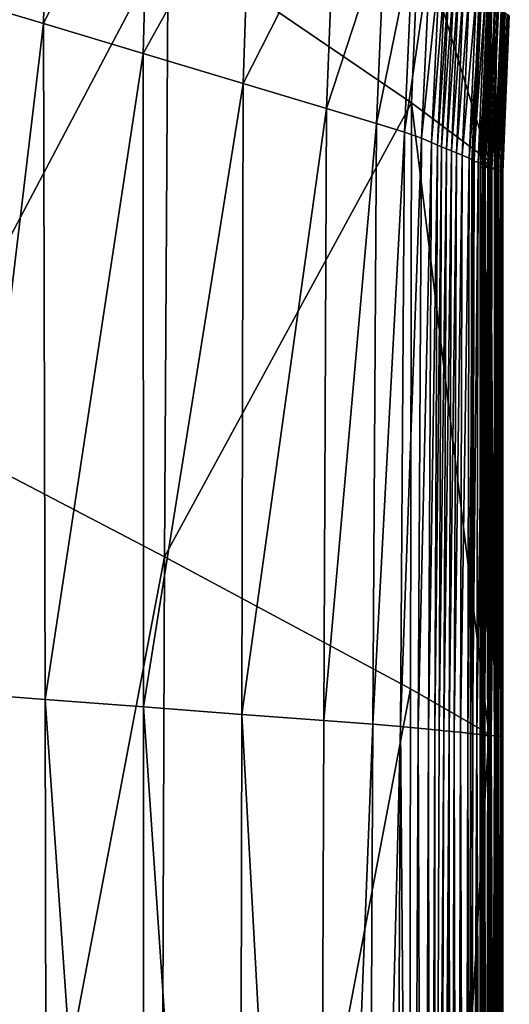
# Model space of a CAD drawing. Header units: millimetres. Extents: x 2387 to 13955, y -4964 to 364.
# Tile 202 of 656: x 6275 to 6329, y -4600 to -4491. Entities that reach past the tile are written whole.
import ezdxf

# ---------------------------------------------------------------- set-up
doc = ezdxf.new("R2010")
doc.units = ezdxf.units.MM
doc.header["$MEASUREMENT"] = 0
doc.layers.add('Predefinito', color=7, linetype='Continuous', true_color=0x000000)

msp = doc.modelspace()

# ---------------------------------------------------------------- linework, layer by layer
at = {"layer": 'Predefinito'}
for points in [[(6277.95, -4461.69, 12.17), (6277.3, -4491.47, 12.17), (6268.06, -4488.71, 12.17)], [(6277.3, -4491.47, 12.17), (6277.95, -4461.69, 12.17), (6289.12, -4467.52, 12.17)], [(6291.15, -4481.87, 608.07), (6263.25, -4463.48, 730.44), (6262.59, -4535.92, 730.41)], [(6289.12, -4467.52, 12.17), (6288.38, -4494.79, 12.17), (6277.3, -4491.47, 12.17)], [(6288.38, -4494.79, 12.17), (6289.12, -4467.52, 12.17), (6300.28, -4473.35, 12.17)], [(6300.28, -4473.35, 12.17), (6299.47, -4498.11, 12.17), (6288.38, -4494.79, 12.17)], [(6299.47, -4498.11, 12.17), (6300.28, -4473.35, 12.17), (6309.59, -4478.21, 12.17)], [(6309.59, -4478.21, 12.17), (6308.7, -4500.88, 12.17), (6299.47, -4498.11, 12.17)], [(6308.7, -4500.88, 12.17), (6309.59, -4478.21, 12.17), (6315.17, -4481.13, 12.17)], [(6291.15, -4481.87, 608.07), (6318.14, -4500.26, 485.71), (6318.94, -4481.19, 485.7)], [(6315.17, -4481.13, 12.17), (6314.25, -4502.54, 12.17), (6308.7, -4500.88, 12.17)], [(6314.25, -4502.54, 12.17), (6315.17, -4481.13, 12.17), (6318.29, -4482.83, 12.25)], [(6318.94, -4481.19, 485.7), (6318.14, -4500.26, 485.71), (6326.74, -4506.7, 440.51)], [(6326.74, -4506.7, 440.51), (6327.49, -4488.43, 440.5), (6318.94, -4481.19, 485.7)], [(6262.59, -4535.92, 730.41), (6290.75, -4550.58, 608.07), (6291.15, -4481.87, 608.07)], [(6318.14, -4500.26, 485.71), (6291.15, -4481.87, 608.07), (6290.75, -4550.58, 608.07)], [(6318.29, -4482.83, 12.25), (6317.35, -4503.51, 12.25), (6314.25, -4502.54, 12.17)], [(6317.35, -4503.51, 12.25), (6318.29, -4482.83, 12.25), (6320.19, -4484.04, 12.5)], [(6320.19, -4484.04, 12.5), (6319.25, -4504.2, 12.49), (6317.35, -4503.51, 12.25)], [(6319.25, -4504.2, 12.49), (6320.19, -4484.04, 12.5), (6321.26, -4484.85, 12.84)], [(6321.26, -4484.85, 12.84), (6320.34, -4504.66, 12.81), (6319.25, -4504.2, 12.49)], [(6320.34, -4504.66, 12.81), (6321.26, -4484.85, 12.84), (6321.9, -4485.36, 13.19)], [(6321.9, -4485.36, 13.19), (6321, -4504.95, 13.15), (6320.34, -4504.66, 12.81)], [(6321, -4504.95, 13.15), (6321.9, -4485.36, 13.19), (6322.35, -4485.71, 13.42)], [(6322.35, -4485.71, 13.42), (6321.47, -4505.15, 13.39), (6321, -4504.95, 13.15)], [(6321.47, -4505.15, 13.39), (6322.35, -4485.71, 13.42), (6322.85, -4486.06, 13.43)], [(6322.85, -4486.06, 13.43), (6322, -4505.36, 13.39), (6321.47, -4505.15, 13.39)], [(6322, -4505.36, 13.39), (6322.85, -4486.06, 13.43), (6323.38, -4486.44, 13.39)], [(6323.38, -4486.44, 13.39), (6322.55, -4505.57, 13.35), (6322, -4505.36, 13.39)], [(6322.55, -4505.57, 13.35), (6323.38, -4486.44, 13.39), (6323.94, -4486.85, 13.48)], [(6323.94, -4486.85, 13.48), (6323.11, -4505.8, 13.43), (6322.55, -4505.57, 13.35)], [(6323.11, -4505.8, 13.43), (6323.94, -4486.85, 13.48), (6324.57, -4487.32, 13.86)], [(6324.57, -4487.32, 13.86), (6323.75, -4506.07, 13.81), (6323.11, -4505.8, 13.43)], [(6323.75, -4506.07, 13.81), (6324.57, -4487.32, 13.86), (6325.34, -4487.9, 14.73)], [(6325.34, -4487.9, 14.73), (6324.53, -4506.4, 14.69), (6323.75, -4506.07, 13.81)], [(6324.53, -4506.4, 14.69), (6325.34, -4487.9, 14.73), (6325.88, -4488.36, 15.63)], [(6325.88, -4488.36, 15.63), (6325.08, -4506.66, 15.61), (6324.53, -4506.4, 14.69)], [(6325.08, -4506.66, 15.61), (6325.88, -4488.36, 15.63), (6325.81, -4488.49, 16.14)], [(6268.42, -4565.71, 12.17), (6268.06, -4488.71, 12.17), (6277.3, -4491.47, 12.17)], [(6324.82, -4506.73, 16.26), (6325.62, -4488.47, 16.3), (6325.81, -4488.49, 16.14)], [(6325.62, -4488.47, 16.3), (6324.82, -4506.73, 16.26), (6325.01, -4506.74, 16.11)], [(6325.81, -4488.49, 16.14), (6325.01, -4506.74, 16.11), (6324.82, -4506.73, 16.26)], [(6325.01, -4506.74, 16.11), (6325.81, -4488.49, 16.14), (6325.62, -4488.47, 16.3)], [(6325.01, -4506.74, 16.11), (6325.81, -4488.49, 16.14), (6326.3, -4488.67, 16.19)], [(6325.81, -4488.49, 16.14), (6325.01, -4506.74, 16.11), (6325.08, -4506.66, 15.61)], [(6326.3, -4488.67, 16.19), (6325.51, -4506.84, 16.17), (6325.01, -4506.74, 16.11)], [(6325.51, -4506.84, 16.17), (6326.3, -4488.67, 16.19), (6327.02, -4489.16, 16.94)], [(6327.02, -4489.16, 16.94), (6326.25, -4507.12, 16.93), (6325.51, -4506.84, 16.17)], [(6326.76, -4489.25, 433.67), (6326.02, -4507.17, 433.67), (6325.96, -4507.18, 433.48)], [(6325.96, -4507.18, 433.48), (6326.71, -4489.26, 433.47), (6326.76, -4489.25, 433.67)], [(6326.71, -4489.26, 433.47), (6325.96, -4507.18, 433.48), (6326.07, -4507.19, 433.31)], [(6326.02, -4507.17, 433.67), (6326.76, -4489.25, 433.67), (6327.01, -4489.04, 435.48)], [(6327.01, -4489.04, 435.48), (6326.27, -4507.05, 435.49), (6326.02, -4507.17, 433.67)], [(6326.07, -4507.19, 433.31), (6326.81, -4489.28, 433.3), (6326.71, -4489.26, 433.47)], [(6326.81, -4489.28, 433.3), (6326.07, -4507.19, 433.31), (6326.3, -4507.23, 432.4)], [(6326.25, -4507.12, 16.93), (6327.02, -4489.16, 16.94), (6327.79, -4489.73, 18.69)], [(6327.49, -4488.43, 440.5), (6326.74, -4506.7, 440.51), (6326.27, -4507.05, 435.49)], [(6326.27, -4507.05, 435.49), (6327.01, -4489.04, 435.48), (6327.49, -4488.43, 440.5)], [(6326.3, -4507.23, 432.4), (6327.04, -4489.36, 432.39), (6326.81, -4489.28, 433.3)], [(6327.04, -4489.36, 432.39), (6326.3, -4507.23, 432.4), (6326.61, -4507.33, 429.99)], [(6326.61, -4507.33, 429.99), (6327.35, -4489.55, 429.99), (6327.04, -4489.36, 432.39)], [(6325.75, -4507.42, 426.49), (6326.5, -4489.65, 426.48), (6326.9, -4489.69, 426.63)], [(6326.5, -4489.65, 426.48), (6325.75, -4507.42, 426.49), (6326.17, -4507.44, 426.43)], [(6326.9, -4489.69, 426.63), (6326.15, -4507.43, 426.64), (6325.75, -4507.42, 426.49)], [(6326.15, -4507.43, 426.64), (6326.9, -4489.69, 426.63), (6327.41, -4489.7, 427.57)], [(6327.41, -4489.7, 427.57), (6326.67, -4507.42, 427.57), (6326.15, -4507.43, 426.64)], [(6326.17, -4507.44, 426.43), (6326.92, -4489.71, 426.42), (6326.5, -4489.65, 426.48)], [(6326.92, -4489.71, 426.42), (6326.17, -4507.44, 426.43), (6326.88, -4507.51, 425.63)], [(6327.79, -4489.73, 18.69), (6327.03, -4507.44, 18.69), (6326.25, -4507.12, 16.93)], [(6327.35, -4489.55, 429.99), (6326.61, -4507.33, 429.99), (6326.67, -4507.42, 427.57)], [(6326.67, -4507.42, 427.57), (6327.41, -4489.7, 427.57), (6327.35, -4489.55, 429.99)], [(6326.88, -4507.51, 425.63), (6327.62, -4489.84, 425.63), (6326.92, -4489.71, 426.42)], [(6327.62, -4489.84, 425.63), (6326.88, -4507.51, 425.63), (6327.35, -4507.61, 423.26)], [(6327.03, -4507.44, 18.69), (6327.79, -4489.73, 18.69), (6328.42, -4490.21, 21.72)], [(6328.42, -4490.21, 21.72), (6327.67, -4507.71, 21.72), (6327.03, -4507.44, 18.69)], [(6327.35, -4507.61, 423.26), (6328.09, -4490.03, 423.26), (6327.62, -4489.84, 425.63)], [(6328.09, -4490.03, 423.26), (6327.35, -4507.61, 423.26), (6327.57, -4507.71, 420.84)], [(6328.21, -4490.26, 419.71), (6327.48, -4507.75, 419.71), (6327.57, -4507.76, 419.53)], [(6328.28, -4490.26, 419.9), (6327.55, -4507.75, 419.9), (6327.48, -4507.75, 419.71)], [(6327.48, -4507.75, 419.71), (6328.21, -4490.26, 419.71), (6328.28, -4490.26, 419.9)], [(6327.55, -4507.75, 419.9), (6328.28, -4490.26, 419.9), (6328.31, -4490.21, 420.84)], [(6328.31, -4490.21, 420.84), (6327.57, -4507.71, 420.84), (6327.55, -4507.75, 419.9)], [(6327.57, -4507.71, 420.84), (6328.31, -4490.21, 420.84), (6328.09, -4490.03, 423.26)], [(6327.57, -4507.76, 419.53), (6328.31, -4490.28, 419.53), (6328.21, -4490.26, 419.71)], [(6328.31, -4490.28, 419.53), (6327.57, -4507.76, 419.53), (6327.77, -4507.79, 417.71)], [(6327.67, -4507.71, 21.72), (6328.42, -4490.21, 21.72), (6328.84, -4490.52, 25.29)], [(6328.84, -4490.52, 25.29), (6328.1, -4507.89, 25.3), (6327.67, -4507.71, 21.72)], [(6327.77, -4507.79, 417.71), (6328.5, -4490.33, 417.71), (6328.31, -4490.28, 419.53)], [(6328.5, -4490.33, 417.71), (6327.77, -4507.79, 417.71), (6328, -4507.86, 412.57)], [(6328, -4507.86, 412.57), (6328.73, -4490.46, 412.57), (6328.5, -4490.33, 417.71)], [(6328.73, -4490.46, 412.57), (6328, -4507.86, 412.57), (6328.18, -4507.93, 360.75)], [(6328.1, -4507.89, 25.3), (6328.84, -4490.52, 25.29), (6328.98, -4490.62, 28.67)], [(6328.18, -4507.93, 360.75), (6328.92, -4490.58, 360.75), (6328.73, -4490.46, 412.57)], [(6277.3, -4491.47, 12.17), (6277.51, -4566.4, 12.17), (6268.42, -4565.71, 12.17)], [(6277.51, -4566.4, 12.17), (6277.3, -4491.47, 12.17), (6288.38, -4494.79, 12.17)], [(6328.98, -4490.62, 28.67), (6328.25, -4507.95, 28.67), (6328.1, -4507.89, 25.3)], [(6328.92, -4490.58, 360.75), (6328.18, -4507.93, 360.75), (6328.25, -4507.95, 218.87)], [(6328.25, -4507.95, 218.87), (6328.98, -4490.62, 218.87), (6328.92, -4490.58, 360.75)], [(6328.98, -4490.62, 218.87), (6328.25, -4507.95, 218.87), (6328.25, -4507.95, 77.86)], [(6328.25, -4507.95, 77.86), (6328.98, -4490.62, 77.86), (6328.98, -4490.62, 218.87)], [(6328.25, -4507.95, 28.67), (6328.98, -4490.62, 28.67), (6328.98, -4490.62, 77.86)], [(6328.98, -4490.62, 77.86), (6328.25, -4507.95, 77.86), (6328.25, -4507.95, 28.67)], [(6288.38, -4494.79, 12.17), (6288.41, -4567.23, 12.17), (6277.51, -4566.4, 12.17)], [(6288.41, -4567.23, 12.17), (6288.38, -4494.79, 12.17), (6299.47, -4498.11, 12.17)], [(6299.47, -4498.11, 12.17), (6299.31, -4568.06, 12.17), (6288.41, -4567.23, 12.17)], [(6299.31, -4568.06, 12.17), (6299.47, -4498.11, 12.17), (6308.7, -4500.88, 12.17)], [(6290.75, -4550.58, 608.07), (6318.01, -4565.24, 485.73), (6318.14, -4500.26, 485.71)], [(6318.14, -4500.26, 485.71), (6318.01, -4565.24, 485.73), (6326.71, -4570.2, 440.53)], [(6326.71, -4570.2, 440.53), (6326.74, -4506.7, 440.51), (6318.14, -4500.26, 485.71)], [(6308.7, -4500.88, 12.17), (6308.4, -4568.75, 12.17), (6299.31, -4568.06, 12.17)], [(6308.4, -4568.75, 12.17), (6308.7, -4500.88, 12.17), (6314.25, -4502.54, 12.17)], [(6314.25, -4502.54, 12.17), (6313.85, -4569.16, 12.17), (6308.4, -4568.75, 12.17)], [(6313.85, -4569.16, 12.17), (6314.25, -4502.54, 12.17), (6317.35, -4503.51, 12.25)], [(6317.35, -4503.51, 12.25), (6316.92, -4569.41, 12.24), (6313.85, -4569.16, 12.17)], [(6316.92, -4569.41, 12.24), (6317.35, -4503.51, 12.25), (6319.25, -4504.2, 12.49)], [(6319.25, -4504.2, 12.49), (6318.86, -4569.58, 12.46), (6316.92, -4569.41, 12.24)], [(6318.86, -4569.58, 12.46), (6319.25, -4504.2, 12.49), (6320.34, -4504.66, 12.81)], [(6320.34, -4504.66, 12.81), (6320.01, -4569.69, 12.76), (6318.86, -4569.58, 12.46)], [(6320.01, -4569.69, 12.76), (6320.34, -4504.66, 12.81), (6321, -4504.95, 13.15)], [(6321, -4504.95, 13.15), (6320.7, -4569.77, 13.08), (6320.01, -4569.69, 12.76)], [(6320.7, -4569.77, 13.08), (6321, -4504.95, 13.15), (6321.47, -4505.15, 13.39)], [(6321.47, -4505.15, 13.39), (6321.18, -4569.82, 13.31), (6320.7, -4569.77, 13.08)], [(6321.18, -4569.82, 13.31), (6321.47, -4505.15, 13.39), (6322, -4505.36, 13.39)], [(6322, -4505.36, 13.39), (6321.72, -4569.87, 13.3), (6321.18, -4569.82, 13.31)], [(6321.72, -4569.87, 13.3), (6322, -4505.36, 13.39), (6322.55, -4505.57, 13.35)], [(6322.55, -4505.57, 13.35), (6322.29, -4569.92, 13.25), (6321.72, -4569.87, 13.3)], [(6322.29, -4569.92, 13.25), (6322.55, -4505.57, 13.35), (6323.11, -4505.8, 13.43)], [(6323.11, -4505.8, 13.43), (6322.87, -4569.98, 13.31), (6322.29, -4569.92, 13.25)], [(6322.87, -4569.98, 13.31), (6323.11, -4505.8, 13.43), (6323.75, -4506.07, 13.81)], [(6323.75, -4506.07, 13.81), (6323.55, -4570.05, 13.7), (6322.87, -4569.98, 13.31)], [(6323.55, -4570.05, 13.7), (6323.75, -4506.07, 13.81), (6324.53, -4506.4, 14.69)], [(6324.53, -4506.4, 14.69), (6324.37, -4570.13, 14.6), (6323.55, -4570.05, 13.7)], [(6324.37, -4570.13, 14.6), (6324.53, -4506.4, 14.69), (6325.08, -4506.66, 15.61)], [(6325.08, -4506.66, 15.61), (6324.94, -4570.19, 15.54), (6324.37, -4570.13, 14.6)], [(6324.69, -4570.21, 16.2), (6324.82, -4506.73, 16.26), (6325.01, -4506.74, 16.11)], [(6324.82, -4506.73, 16.26), (6324.69, -4570.21, 16.2), (6324.88, -4570.21, 16.05)], [(6325.01, -4506.74, 16.11), (6324.88, -4570.21, 16.05), (6324.69, -4570.21, 16.2)], [(6324.88, -4570.21, 16.05), (6325.01, -4506.74, 16.11), (6324.82, -4506.73, 16.26)], [(6324.88, -4570.21, 16.05), (6325.01, -4506.74, 16.11), (6325.51, -4506.84, 16.17)], [(6325.01, -4506.74, 16.11), (6324.88, -4570.21, 16.05), (6324.94, -4570.19, 15.54)], [(6325.51, -4506.84, 16.17), (6325.39, -4570.24, 16.12), (6324.88, -4570.21, 16.05)], [(6324.94, -4570.19, 15.54), (6325.08, -4506.66, 15.61), (6325.01, -4506.74, 16.11)], [(6325.39, -4570.24, 16.12), (6325.51, -4506.84, 16.17), (6326.25, -4507.12, 16.93)], [(6326.74, -4506.7, 440.51), (6326.71, -4570.2, 440.53), (6326.24, -4570.29, 435.5)], [(6326.24, -4570.29, 435.5), (6326.27, -4507.05, 435.49), (6326.74, -4506.7, 440.51)], [(6326.25, -4507.12, 16.93), (6326.16, -4570.31, 16.91), (6325.39, -4570.24, 16.12)], [(6325.74, -4570.38, 426.5), (6325.75, -4507.42, 426.49), (6326.15, -4507.43, 426.64)], [(6325.75, -4507.42, 426.49), (6325.74, -4570.38, 426.5), (6326.16, -4570.39, 426.44)], [(6326.15, -4507.43, 426.64), (6326.14, -4570.39, 426.65), (6325.74, -4570.38, 426.5)], [(6326.16, -4570.39, 426.44), (6326.17, -4507.44, 426.43), (6325.75, -4507.42, 426.49)], [(6326.02, -4507.17, 433.67), (6326, -4570.32, 433.69), (6325.94, -4570.32, 433.49)], [(6325.94, -4570.32, 433.49), (6325.96, -4507.18, 433.48), (6326.02, -4507.17, 433.67)], [(6325.96, -4507.18, 433.48), (6325.94, -4570.32, 433.49), (6326.05, -4570.33, 433.32)], [(6326.05, -4570.33, 433.32), (6326.07, -4507.19, 433.31), (6325.96, -4507.18, 433.48)], [(6326, -4570.32, 433.69), (6326.02, -4507.17, 433.67), (6326.27, -4507.05, 435.49)], [(6326.27, -4507.05, 435.49), (6326.24, -4570.29, 435.5), (6326, -4570.32, 433.69)], [(6326.07, -4507.19, 433.31), (6326.05, -4570.33, 433.32), (6326.28, -4570.34, 432.41)], [(6326.28, -4570.34, 432.41), (6326.3, -4507.23, 432.4), (6326.07, -4507.19, 433.31)], [(6326.14, -4570.39, 426.65), (6326.15, -4507.43, 426.64), (6326.67, -4507.42, 427.57)], [(6326.67, -4507.42, 427.57), (6326.66, -4570.39, 427.58), (6326.14, -4570.39, 426.65)], [(6326.16, -4570.31, 16.91), (6326.25, -4507.12, 16.93), (6327.03, -4507.44, 18.69)], [(6327.03, -4507.44, 18.69), (6326.98, -4570.39, 18.7), (6326.16, -4570.31, 16.91)], [(6326.17, -4507.44, 426.43), (6326.16, -4570.39, 426.44), (6326.87, -4570.41, 425.64)], [(6326.87, -4570.41, 425.64), (6326.88, -4507.51, 425.63), (6326.17, -4507.44, 426.43)], [(6326.3, -4507.23, 432.4), (6326.28, -4570.34, 432.41), (6326.6, -4570.36, 430)], [(6326.6, -4570.36, 430), (6326.61, -4507.33, 429.99), (6326.3, -4507.23, 432.4)], [(6326.61, -4507.33, 429.99), (6326.6, -4570.36, 430), (6326.66, -4570.39, 427.58)], [(6326.66, -4570.39, 427.58), (6326.67, -4507.42, 427.57), (6326.61, -4507.33, 429.99)], [(6326.88, -4507.51, 425.63), (6326.87, -4570.41, 425.64), (6327.34, -4570.43, 423.26)], [(6327.34, -4570.43, 423.26), (6327.35, -4507.61, 423.26), (6326.88, -4507.51, 425.63)], [(6326.98, -4570.39, 18.7), (6327.03, -4507.44, 18.69), (6327.67, -4507.71, 21.72)], [(6327.67, -4507.71, 21.72), (6327.65, -4570.46, 21.74), (6326.98, -4570.39, 18.7)], [(6327.35, -4507.61, 423.26), (6327.34, -4570.43, 423.26), (6327.57, -4570.46, 420.84)], [(6327.57, -4570.46, 420.84), (6327.57, -4507.71, 420.84), (6327.35, -4507.61, 423.26)], [(6327.48, -4507.75, 419.71), (6327.47, -4570.47, 419.72), (6327.57, -4570.47, 419.54)], [(6327.55, -4507.75, 419.9), (6327.54, -4570.47, 419.91), (6327.47, -4570.47, 419.72)], [(6327.47, -4570.47, 419.72), (6327.48, -4507.75, 419.71), (6327.55, -4507.75, 419.9)], [(6327.57, -4570.47, 419.54), (6327.57, -4507.76, 419.53), (6327.48, -4507.75, 419.71)], [(6327.54, -4570.47, 419.91), (6327.55, -4507.75, 419.9), (6327.57, -4507.71, 420.84)], [(6327.57, -4507.71, 420.84), (6327.57, -4570.46, 420.84), (6327.54, -4570.47, 419.91)], [(6327.57, -4507.76, 419.53), (6327.57, -4570.47, 419.54), (6327.77, -4570.48, 417.71)], [(6327.77, -4570.48, 417.71), (6327.77, -4507.79, 417.71), (6327.57, -4507.76, 419.53)], [(6327.65, -4570.46, 21.74), (6327.67, -4507.71, 21.72), (6328.1, -4507.89, 25.3)], [(6328.1, -4507.89, 25.3), (6328.1, -4570.5, 25.3), (6327.65, -4570.46, 21.74)], [(6328, -4570.49, 412.57), (6328, -4507.86, 412.57), (6327.77, -4507.79, 417.71)], [(6327.77, -4507.79, 417.71), (6327.77, -4570.48, 417.71), (6328, -4570.49, 412.57)], [(6328, -4507.86, 412.57), (6328, -4570.49, 412.57), (6328.18, -4570.51, 360.75)], [(6328.18, -4570.51, 360.75), (6328.18, -4507.93, 360.75), (6328, -4507.86, 412.57)], [(6328.1, -4570.5, 25.3), (6328.1, -4507.89, 25.3), (6328.25, -4507.95, 28.67)], [(6328.25, -4507.95, 28.67), (6328.25, -4570.52, 28.68), (6328.1, -4570.5, 25.3)], [(6328.25, -4570.52, 218.87), (6328.25, -4507.95, 218.87), (6328.18, -4507.93, 360.75)], [(6328.18, -4507.93, 360.75), (6328.18, -4570.51, 360.75), (6328.25, -4570.52, 218.87)], [(6328.25, -4507.95, 218.87), (6328.25, -4570.52, 218.87), (6328.25, -4570.52, 77.87)], [(6328.25, -4570.52, 77.87), (6328.25, -4507.95, 77.86), (6328.25, -4507.95, 218.87)], [(6328.25, -4570.52, 28.68), (6328.25, -4507.95, 28.67), (6328.25, -4507.95, 77.86)], [(6328.25, -4507.95, 77.86), (6328.25, -4570.52, 77.87), (6328.25, -4570.52, 28.68)], [(6290.75, -4550.58, 608.07), (6262.59, -4535.92, 730.41), (6261.59, -4703.88, 730.37)], [(6261.59, -4703.88, 730.37), (6290.15, -4711.93, 608.07), (6290.75, -4550.58, 608.07)], [(6318.01, -4565.24, 485.73), (6290.75, -4550.58, 608.07), (6290.15, -4711.93, 608.07)], [(6277.8, -4722.66, 12.17), (6268.97, -4722.66, 12.17), (6268.42, -4565.71, 12.17)], [(6268.42, -4565.71, 12.17), (6277.51, -4566.4, 12.17), (6277.8, -4722.66, 12.17)], [(6290.15, -4711.93, 608.07), (6317.8, -4719.98, 485.77), (6318.01, -4565.24, 485.73)], [(6326.71, -4570.2, 440.53), (6318.01, -4565.24, 485.73), (6317.8, -4719.98, 485.77)], [(6288.39, -4722.66, 12.17), (6277.8, -4722.66, 12.17), (6277.51, -4566.4, 12.17)], [(6277.51, -4566.4, 12.17), (6288.41, -4567.23, 12.17), (6288.39, -4722.66, 12.17)], [(6298.99, -4722.66, 12.17), (6288.39, -4722.66, 12.17), (6288.41, -4567.23, 12.17)], [(6288.41, -4567.23, 12.17), (6299.31, -4568.06, 12.17), (6298.99, -4722.66, 12.17)], [(6307.82, -4722.66, 12.17), (6298.99, -4722.66, 12.17), (6299.31, -4568.06, 12.17)], [(6299.31, -4568.06, 12.17), (6308.4, -4568.75, 12.17), (6307.82, -4722.66, 12.17)], [(6307.82, -4722.66, 12.17), (6308.4, -4568.75, 12.17), (6313.85, -4569.16, 12.17)], [(6313.85, -4569.16, 12.17), (6313.12, -4722.66, 12.17), (6307.82, -4722.66, 12.17)], [(6313.12, -4722.66, 12.17), (6313.85, -4569.16, 12.17), (6316.92, -4569.41, 12.24)], [(6316.92, -4569.41, 12.24), (6316.14, -4722.66, 12.23), (6313.12, -4722.66, 12.17)], [(6318.16, -4722.66, 12.41), (6316.14, -4722.66, 12.23), (6316.92, -4569.41, 12.24)], [(6316.92, -4569.41, 12.24), (6318.86, -4569.58, 12.46), (6318.16, -4722.66, 12.41)], [(6317.8, -4719.98, 485.77), (6326.65, -4722.66, 440.57), (6326.71, -4570.2, 440.53)], [(6319.42, -4722.66, 12.67), (6318.16, -4722.66, 12.41), (6318.86, -4569.58, 12.46)], [(6318.86, -4569.58, 12.46), (6320.01, -4569.69, 12.76), (6319.42, -4722.66, 12.67)], [(6320.15, -4722.66, 12.96), (6319.42, -4722.66, 12.67), (6320.01, -4569.69, 12.76)], [(6320.01, -4569.69, 12.76), (6320.7, -4569.77, 13.08), (6320.15, -4722.66, 12.96)], [(6320.65, -4722.66, 13.16), (6320.15, -4722.66, 12.96), (6320.7, -4569.77, 13.08)], [(6320.7, -4569.77, 13.08), (6321.18, -4569.82, 13.31), (6320.65, -4722.66, 13.16)], [(6320.65, -4722.66, 13.16), (6321.18, -4569.82, 13.31), (6321.72, -4569.87, 13.3)], [(6321.72, -4569.87, 13.3), (6321.19, -4722.66, 13.13), (6320.65, -4722.66, 13.16)], [(6321.19, -4722.66, 13.13), (6321.72, -4569.87, 13.3), (6322.29, -4569.92, 13.25)], [(6322.29, -4569.92, 13.25), (6321.78, -4722.66, 13.05), (6321.19, -4722.66, 13.13)], [(6322.42, -4722.66, 13.09), (6321.78, -4722.66, 13.05), (6322.29, -4569.92, 13.25)], [(6322.29, -4569.92, 13.25), (6322.87, -4569.98, 13.31), (6322.42, -4722.66, 13.09)], [(6323.17, -4722.66, 13.48), (6322.42, -4722.66, 13.09), (6322.87, -4569.98, 13.31)], [(6322.87, -4569.98, 13.31), (6323.55, -4570.05, 13.7), (6323.17, -4722.66, 13.48)], [(6324.06, -4722.66, 14.43), (6323.17, -4722.66, 13.48), (6323.55, -4570.05, 13.7)], [(6323.55, -4570.05, 13.7), (6324.37, -4570.13, 14.6), (6324.06, -4722.66, 14.43)], [(6324.69, -4722.66, 15.42), (6324.06, -4722.66, 14.43), (6324.37, -4570.13, 14.6)], [(6324.37, -4570.13, 14.6), (6324.94, -4570.19, 15.54), (6324.69, -4722.66, 15.42)], [(6324.88, -4570.21, 16.05), (6324.65, -4722.66, 15.95), (6324.46, -4722.66, 16.1)], [(6324.46, -4722.66, 16.1), (6324.69, -4570.21, 16.2), (6324.88, -4570.21, 16.05)], [(6324.46, -4722.66, 16.1), (6324.65, -4722.66, 15.95), (6324.88, -4570.21, 16.05)], [(6324.88, -4570.21, 16.05), (6324.69, -4570.21, 16.2), (6324.46, -4722.66, 16.1)], [(6324.65, -4722.66, 15.95), (6324.69, -4722.66, 15.42), (6324.94, -4570.19, 15.54)], [(6324.94, -4570.19, 15.54), (6324.88, -4570.21, 16.05), (6324.65, -4722.66, 15.95)], [(6324.65, -4722.66, 15.95), (6324.88, -4570.21, 16.05), (6325.39, -4570.24, 16.12)], [(6326.24, -4570.29, 435.5), (6326.71, -4570.2, 440.53), (6326.65, -4722.66, 440.57)], [(6325.39, -4570.24, 16.12), (6325.17, -4722.66, 16.03), (6324.65, -4722.66, 15.95)], [(6325.99, -4722.66, 16.88), (6325.17, -4722.66, 16.03), (6325.39, -4570.24, 16.12)], [(6325.39, -4570.24, 16.12), (6326.16, -4570.31, 16.91), (6325.99, -4722.66, 16.88)], [(6326.16, -4570.39, 426.44), (6325.74, -4570.38, 426.5), (6325.71, -4722.66, 426.51)], [(6325.71, -4722.66, 426.51), (6325.74, -4570.38, 426.5), (6326.14, -4570.39, 426.65)], [(6325.71, -4722.66, 426.51), (6326.14, -4722.66, 426.45), (6326.16, -4570.39, 426.44)], [(6326.14, -4570.39, 426.65), (6326.11, -4722.66, 426.66), (6325.71, -4722.66, 426.51)], [(6326, -4570.32, 433.69), (6325.96, -4722.66, 433.71), (6325.9, -4722.66, 433.52)], [(6325.9, -4722.66, 433.52), (6325.94, -4570.32, 433.49), (6326, -4570.32, 433.69)], [(6326.05, -4570.33, 433.32), (6325.94, -4570.32, 433.49), (6325.9, -4722.66, 433.52)], [(6325.9, -4722.66, 433.52), (6326.01, -4722.66, 433.35), (6326.05, -4570.33, 433.32)], [(6325.96, -4722.66, 433.71), (6326, -4570.32, 433.69), (6326.24, -4570.29, 435.5)], [(6326.24, -4570.29, 435.5), (6326.2, -4722.66, 435.53), (6325.96, -4722.66, 433.71)], [(6326.88, -4722.66, 18.71), (6325.99, -4722.66, 16.88), (6326.16, -4570.31, 16.91)], [(6326.28, -4570.34, 432.41), (6326.05, -4570.33, 433.32), (6326.01, -4722.66, 433.35)], [(6326.01, -4722.66, 433.35), (6326.25, -4722.66, 432.44), (6326.28, -4570.34, 432.41)], [(6326.11, -4722.66, 426.66), (6326.14, -4570.39, 426.65), (6326.66, -4570.39, 427.58)], [(6326.66, -4570.39, 427.58), (6326.63, -4722.66, 427.6), (6326.11, -4722.66, 426.66)], [(6326.87, -4570.41, 425.64), (6326.16, -4570.39, 426.44), (6326.14, -4722.66, 426.45)], [(6326.14, -4722.66, 426.45), (6326.85, -4722.66, 425.65), (6326.87, -4570.41, 425.64)], [(6326.16, -4570.31, 16.91), (6326.98, -4570.39, 18.7), (6326.88, -4722.66, 18.71)], [(6326.65, -4722.66, 440.57), (6326.2, -4722.66, 435.53), (6326.24, -4570.29, 435.5)], [(6326.6, -4570.36, 430), (6326.28, -4570.34, 432.41), (6326.25, -4722.66, 432.44)], [(6326.25, -4722.66, 432.44), (6326.56, -4722.66, 430.02), (6326.6, -4570.36, 430)], [(6326.66, -4570.39, 427.58), (6326.6, -4570.36, 430), (6326.56, -4722.66, 430.02)], [(6326.56, -4722.66, 430.02), (6326.63, -4722.66, 427.6), (6326.66, -4570.39, 427.58)], [(6327.34, -4570.43, 423.26), (6326.87, -4570.41, 425.64), (6326.85, -4722.66, 425.65)], [(6326.85, -4722.66, 425.65), (6327.33, -4722.66, 423.28), (6327.34, -4570.43, 423.26)], [(6327.6, -4722.66, 21.76), (6326.88, -4722.66, 18.71), (6326.98, -4570.39, 18.7)], [(6326.98, -4570.39, 18.7), (6327.65, -4570.46, 21.74), (6327.6, -4722.66, 21.76)], [(6327.57, -4570.46, 420.84), (6327.34, -4570.43, 423.26), (6327.33, -4722.66, 423.28)], [(6327.33, -4722.66, 423.28), (6327.56, -4722.66, 420.85), (6327.57, -4570.46, 420.84)], [(6327.54, -4570.47, 419.91), (6327.53, -4722.66, 419.91), (6327.46, -4722.66, 419.72)], [(6327.46, -4722.66, 419.72), (6327.47, -4570.47, 419.72), (6327.54, -4570.47, 419.91)], [(6327.46, -4722.66, 419.72), (6327.56, -4722.66, 419.54), (6327.57, -4570.47, 419.54)], [(6327.57, -4570.47, 419.54), (6327.47, -4570.47, 419.72), (6327.46, -4722.66, 419.72)], [(6327.53, -4722.66, 419.91), (6327.54, -4570.47, 419.91), (6327.57, -4570.46, 420.84)], [(6327.57, -4570.46, 420.84), (6327.56, -4722.66, 420.85), (6327.53, -4722.66, 419.91)], [(6327.77, -4570.48, 417.71), (6327.57, -4570.47, 419.54), (6327.56, -4722.66, 419.54)], [(6327.56, -4722.66, 419.54), (6327.76, -4722.66, 417.72), (6327.77, -4570.48, 417.71)], [(6328.08, -4722.66, 25.32), (6327.6, -4722.66, 21.76), (6327.65, -4570.46, 21.74)], [(6327.65, -4570.46, 21.74), (6328.1, -4570.5, 25.3), (6328.08, -4722.66, 25.32)], [(6328, -4570.49, 412.57), (6327.77, -4570.48, 417.71), (6327.76, -4722.66, 417.72)], [(6327.76, -4722.66, 417.72), (6327.99, -4722.66, 412.58), (6328, -4570.49, 412.57)], [(6328.18, -4570.51, 360.75), (6328, -4570.49, 412.57), (6327.99, -4722.66, 412.58)], [(6327.99, -4722.66, 412.58), (6328.18, -4722.66, 360.75), (6328.18, -4570.51, 360.75)], [(6328.25, -4722.66, 28.69), (6328.08, -4722.66, 25.32), (6328.1, -4570.5, 25.3)], [(6328.1, -4570.5, 25.3), (6328.25, -4570.52, 28.68), (6328.25, -4722.66, 28.69)], [(6328.25, -4722.66, 218.87), (6328.25, -4570.52, 218.87), (6328.18, -4570.51, 360.75)], [(6328.18, -4570.51, 360.75), (6328.18, -4722.66, 360.75), (6328.25, -4722.66, 218.87)], [(6328.25, -4722.66, 77.87), (6328.25, -4722.66, 28.69), (6328.25, -4570.52, 28.68)], [(6328.25, -4570.52, 28.68), (6328.25, -4570.52, 77.87), (6328.25, -4722.66, 77.87)], [(6328.25, -4570.52, 218.87), (6328.25, -4722.66, 218.87), (6328.25, -4722.66, 77.87)], [(6328.25, -4722.66, 77.87), (6328.25, -4570.52, 77.87), (6328.25, -4570.52, 218.87)]]:
    msp.add_3dface(points, dxfattribs=at)

doc.saveas('drawing.dxf')
